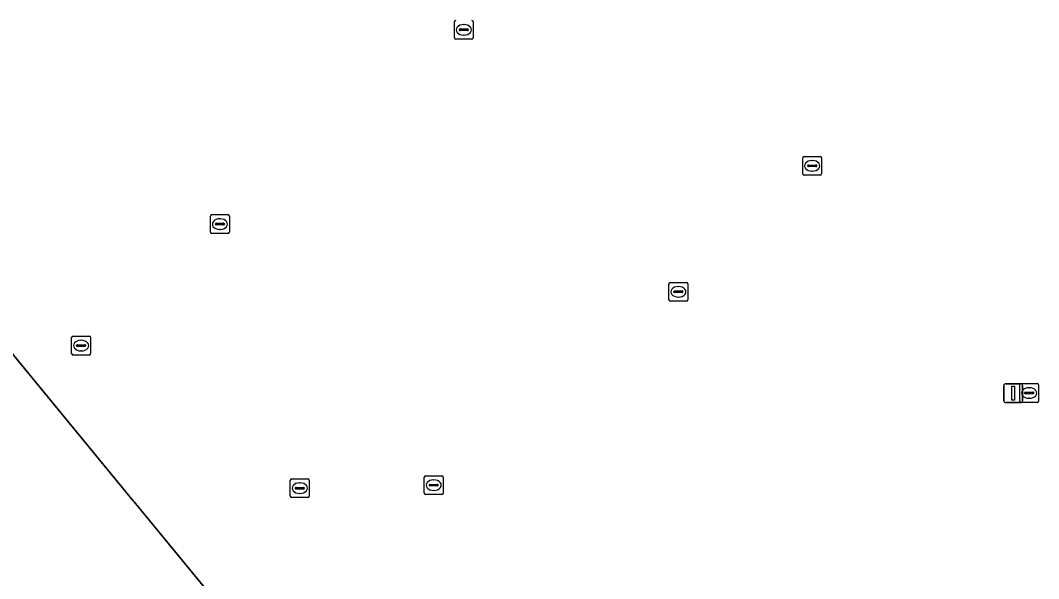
# Model space of a CAD drawing. Extents: x 156141 to 158132, y 385651 to 388333.
# Drawn here: x 157090.5 to 157144.4, y 386269.9 to 386299.5 of the extents above; entities that cross this region are included whole.
import ezdxf

# ---------------------------------------------------------------- set-up
doc = ezdxf.new("R2010")
doc.units = 0
for name, color, linetype in [('IMGEO_Erf', 7, 'Continuous'), ('IMGEO_Kolk', 7, 'Continuous'), ('IMGEO_Lichtmast', 7, 'Continuous'), ('IMGEO_Pand', 7, 'Continuous'), ('IMGEO_Rioolput', 7, 'Continuous')]:
    doc.layers.add(name, color=color, linetype=linetype)

msp = doc.modelspace()

# ---------------------------------------------------------------- linework, layer by layer
at = {"layer": 'IMGEO_Erf'}
msp.add_lwpolyline([(157058.141, 386320.653), (157096.425, 386273.996), (157096.473, 386273.938), (157101.033, 386268.397), (157116.175, 386250), (157129.97, 386233.24), (157121.992, 386226.676), (157108.043, 386232.535), (157103.347, 386234.508), (157086.609, 386241.539)], dxfattribs=at)
at = {"layer": 'IMGEO_Kolk'}
for p, q in [((157113.451, 386298.541), (157113.451, 386299.393)), ((157113.939, 386299.247), (157113.964, 386299.247)), ((157114.452, 386299.393), (157114.452, 386298.541)), ((157113.71, 386298.961), (157113.71, 386298.973)), ((157114.148, 386298.924), (157113.75, 386298.924)), ((157113.753, 386299.01), (157114.151, 386299.01)), ((157113.962, 386298.687), (157113.937, 386298.687)), ((157114.194, 386298.973), (157114.194, 386298.961)), ((157114.378, 386298.467), (157113.526, 386298.467)), ((157131.913, 386291.329), (157131.913, 386292.181)), ((157131.988, 386292.255), (157132.84, 386292.255)), ((157132.401, 386292.035), (157132.426, 386292.035)), ((157132.914, 386292.181), (157132.914, 386291.329)), ((157132.172, 386291.749), (157132.172, 386291.761)), ((157132.61, 386291.712), (157132.212, 386291.712)), ((157132.215, 386291.798), (157132.613, 386291.798)), ((157132.424, 386291.475), (157132.399, 386291.475)), ((157132.656, 386291.761), (157132.656, 386291.749)), ((157132.84, 386291.255), (157131.988, 386291.255)), ((157100.525, 386288.24), (157100.525, 386289.092)), ((157100.6, 386289.166), (157101.452, 386289.166)), ((157101.013, 386288.946), (157101.038, 386288.946)), ((157101.526, 386289.092), (157101.526, 386288.24)), ((157100.784, 386288.66), (157100.784, 386288.672)), ((157101.222, 386288.623), (157100.824, 386288.623)), ((157100.827, 386288.709), (157101.225, 386288.709)), ((157101.036, 386288.386), (157101.011, 386288.386)), ((157101.268, 386288.672), (157101.268, 386288.66)), ((157101.452, 386288.166), (157100.6, 386288.166)), ((157124.896, 386285.578), (157125.748, 386285.578)), ((157124.821, 386284.652), (157124.821, 386285.504)), ((157125.08, 386285.072), (157125.08, 386285.084)), ((157125.518, 386285.035), (157125.12, 386285.035)), ((157125.123, 386285.121), (157125.521, 386285.121)), ((157125.309, 386285.358), (157125.334, 386285.358)), ((157125.564, 386285.084), (157125.564, 386285.072)), ((157125.822, 386285.504), (157125.822, 386284.652)), ((157125.748, 386284.578), (157124.896, 386284.578)), ((157125.332, 386284.798), (157125.307, 386284.798)), ((157093.169, 386281.798), (157093.169, 386282.65)), ((157093.244, 386282.724), (157094.096, 386282.724)), ((157093.657, 386282.504), (157093.682, 386282.504)), ((157094.17, 386282.65), (157094.17, 386281.798)), ((157093.428, 386282.218), (157093.428, 386282.23)), ((157093.866, 386282.181), (157093.468, 386282.181)), ((157093.471, 386282.267), (157093.869, 386282.267)), ((157093.68, 386281.944), (157093.655, 386281.944)), ((157093.912, 386282.23), (157093.912, 386282.218)), ((157094.096, 386281.724), (157093.244, 386281.724)), ((157143.411, 386279.285), (157143.411, 386280.137)), ((157143.486, 386280.211), (157144.338, 386280.211)), ((157144.412, 386280.137), (157144.412, 386279.285)), ((157143.67, 386279.705), (157143.67, 386279.717)), ((157144.108, 386279.668), (157143.71, 386279.668)), ((157143.713, 386279.754), (157144.111, 386279.754)), ((157143.899, 386279.991), (157143.924, 386279.991)), ((157144.154, 386279.717), (157144.154, 386279.705)), ((157144.338, 386279.211), (157143.486, 386279.211)), ((157143.922, 386279.431), (157143.897, 386279.431)), ((157111.931, 386275.324), (157112.783, 386275.324)), ((157111.856, 386274.398), (157111.856, 386275.25)), ((157112.115, 386274.818), (157112.115, 386274.83)), ((157112.553, 386274.781), (157112.155, 386274.781)), ((157112.158, 386274.867), (157112.556, 386274.867)), ((157112.344, 386275.104), (157112.369, 386275.104)), ((157112.599, 386274.83), (157112.599, 386274.818)), ((157112.857, 386275.25), (157112.857, 386274.398)), ((157112.783, 386274.324), (157111.931, 386274.324)), ((157112.367, 386274.544), (157112.342, 386274.544))]:
    msp.add_line(p, q, dxfattribs=at)
for points in [[(157113.451, 386298.541), (157113.451, 386299.393)], [(157114.452, 386299.393), (157114.452, 386298.541)], [(157114.378, 386298.467), (157113.526, 386298.467)], [(157131.913, 386291.329), (157131.913, 386292.181)], [(157131.988, 386292.255), (157132.84, 386292.255)], [(157132.914, 386292.181), (157132.914, 386291.329)], [(157132.84, 386291.255), (157131.988, 386291.255)], [(157100.525, 386288.24), (157100.525, 386289.092)], [(157100.6, 386289.166), (157101.452, 386289.166)], [(157101.526, 386289.092), (157101.526, 386288.24)], [(157101.452, 386288.166), (157100.6, 386288.166)], [(157124.896, 386285.578), (157125.748, 386285.578)], [(157124.821, 386284.652), (157124.821, 386285.504)], [(157125.822, 386285.504), (157125.822, 386284.652)], [(157125.748, 386284.578), (157124.896, 386284.578)], [(157093.169, 386281.798), (157093.169, 386282.65)], [(157093.244, 386282.724), (157094.096, 386282.724)], [(157094.17, 386282.65), (157094.17, 386281.798)], [(157094.096, 386281.724), (157093.244, 386281.724)], [(157143.411, 386279.285), (157143.411, 386280.137)], [(157143.486, 386280.211), (157144.338, 386280.211)], [(157144.412, 386280.137), (157144.412, 386279.285)], [(157144.338, 386279.211), (157143.486, 386279.211)], [(157111.931, 386275.324), (157112.783, 386275.324)], [(157111.856, 386274.398), (157111.856, 386275.25)], [(157112.857, 386275.25), (157112.857, 386274.398)], [(157112.783, 386274.324), (157111.931, 386274.324)]]:
    msp.add_lwpolyline(points, dxfattribs=at)
for centre, radius, start, end in [((157113.528, 386299.391), 0.0765, 91.552, 178.448), ((157113.528, 386299.391), 0.0765, 91.552, 178.448), ((157114.376, 386299.391), 0.0765, 1.552, 88.448), ((157114.376, 386299.391), 0.0765, 1.552, 88.448), ((157113.528, 386298.543), 0.0765, 181.552, 268.448), ((157113.528, 386298.543), 0.0765, 181.552, 268.448), ((157113.75, 386298.97), 0.0403, 85.8775, 175.7526), ((157113.747, 386298.96), 0.0366, 178.938, 274.7102), ((157114.151, 386298.967), 0.043, 264.8664, 352.4533), ((157114.155, 386298.972), 0.0386, 1.7309, 96.639), ((157114.376, 386298.543), 0.0765, 271.552, 358.448), ((157114.376, 386298.543), 0.0765, 271.552, 358.448), ((157131.99, 386292.179), 0.0765, 91.552, 178.448), ((157131.99, 386292.179), 0.0765, 91.552, 178.448), ((157132.838, 386292.179), 0.0765, 1.552, 88.448), ((157132.838, 386292.179), 0.0765, 1.552, 88.448), ((157132.212, 386291.758), 0.0403, 85.8775, 175.7526), ((157132.209, 386291.748), 0.0366, 178.938, 274.7102), ((157132.613, 386291.755), 0.043, 264.8664, 352.4533), ((157132.617, 386291.76), 0.0386, 1.7309, 96.639), ((157131.99, 386291.331), 0.0765, 181.552, 268.448), ((157131.99, 386291.331), 0.0765, 181.552, 268.448), ((157132.838, 386291.331), 0.0765, 271.552, 358.448), ((157132.838, 386291.331), 0.0765, 271.552, 358.448), ((157100.602, 386289.09), 0.0765, 91.552, 178.448), ((157100.602, 386289.09), 0.0765, 91.552, 178.448), ((157101.45, 386289.09), 0.0765, 1.552, 88.448), ((157101.45, 386289.09), 0.0765, 1.552, 88.448), ((157100.602, 386288.242), 0.0765, 181.552, 268.448), ((157100.602, 386288.242), 0.0765, 181.552, 268.448), ((157100.824, 386288.669), 0.0403, 85.8775, 175.7526), ((157100.821, 386288.659), 0.0366, 178.938, 274.7102), ((157101.225, 386288.666), 0.043, 264.8664, 352.4533), ((157101.229, 386288.671), 0.0386, 1.7309, 96.639), ((157101.45, 386288.242), 0.0765, 271.552, 358.448), ((157101.45, 386288.242), 0.0765, 271.552, 358.448), ((157124.898, 386285.502), 0.0765, 91.552, 178.448), ((157124.898, 386285.502), 0.0765, 91.552, 178.448), ((157125.746, 386285.502), 0.0765, 1.552, 88.448), ((157125.746, 386285.502), 0.0765, 1.552, 88.448), ((157125.12, 386285.081), 0.0403, 85.8775, 175.7526), ((157125.117, 386285.071), 0.0366, 178.938, 274.7102), ((157125.521, 386285.078), 0.043, 264.8664, 352.4533), ((157125.525, 386285.083), 0.0386, 1.7309, 96.639), ((157124.898, 386284.654), 0.0765, 181.552, 268.448), ((157124.898, 386284.654), 0.0765, 181.552, 268.448), ((157125.746, 386284.654), 0.0765, 271.552, 358.448), ((157125.746, 386284.654), 0.0765, 271.552, 358.448), ((157093.246, 386282.648), 0.0765, 91.552, 178.448), ((157093.246, 386282.648), 0.0765, 91.552, 178.448), ((157094.094, 386282.648), 0.0765, 1.552, 88.448), ((157094.094, 386282.648), 0.0765, 1.552, 88.448), ((157093.246, 386281.8), 0.0765, 181.552, 268.448), ((157093.246, 386281.8), 0.0765, 181.552, 268.448), ((157093.468, 386282.227), 0.0403, 85.8775, 175.7526), ((157093.465, 386282.217), 0.0366, 178.938, 274.7102), ((157093.869, 386282.224), 0.043, 264.8664, 352.4533), ((157093.873, 386282.229), 0.0386, 1.7309, 96.639), ((157094.094, 386281.8), 0.0765, 271.552, 358.448), ((157094.094, 386281.8), 0.0765, 271.552, 358.448), ((157143.488, 386280.135), 0.0765, 91.552, 178.448), ((157143.488, 386280.135), 0.0765, 91.552, 178.448), ((157144.336, 386280.135), 0.0765, 1.552, 88.448), ((157144.336, 386280.135), 0.0765, 1.552, 88.448), ((157143.71, 386279.714), 0.0403, 85.8775, 175.7526), ((157143.707, 386279.704), 0.0366, 178.938, 274.7102), ((157144.111, 386279.711), 0.043, 264.8664, 352.4533), ((157144.115, 386279.716), 0.0386, 1.7309, 96.639), ((157143.488, 386279.287), 0.0765, 181.552, 268.448), ((157143.488, 386279.287), 0.0765, 181.552, 268.448), ((157144.336, 386279.287), 0.0765, 271.552, 358.448), ((157144.336, 386279.287), 0.0765, 271.552, 358.448), ((157111.933, 386275.248), 0.0765, 91.552, 178.448), ((157111.933, 386275.248), 0.0765, 91.552, 178.448), ((157112.781, 386275.248), 0.0765, 1.552, 88.448), ((157112.781, 386275.248), 0.0765, 1.552, 88.448), ((157112.155, 386274.827), 0.0403, 85.8775, 175.7526), ((157112.152, 386274.817), 0.0366, 178.938, 274.7102), ((157112.556, 386274.824), 0.043, 264.8664, 352.4533), ((157112.56, 386274.829), 0.0386, 1.7309, 96.639), ((157111.933, 386274.4), 0.0765, 181.552, 268.448), ((157111.933, 386274.4), 0.0765, 181.552, 268.448), ((157112.781, 386274.4), 0.0765, 271.552, 358.448), ((157112.781, 386274.4), 0.0765, 271.552, 358.448)]:
    msp.add_arc(centre, radius, start, end, dxfattribs=at)
for centre, major_axis, ratio, start_param, end_param in [((157113.938, 386298.967), (-0.387, 0.002), 0.722429, 4.712389, 7.853982), ((157113.963, 386298.967), (-0.39, 0.002), 0.717154, 1.570796, 4.712389), ((157132.4, 386291.755), (-0.387, 0.002), 0.722429, 4.712389, 7.853982), ((157132.425, 386291.755), (-0.39, 0.002), 0.717154, 1.570796, 4.712389), ((157101.012, 386288.666), (-0.387, 0.002), 0.722429, 4.712389, 7.853982), ((157101.037, 386288.666), (-0.39, 0.002), 0.717154, 1.570796, 4.712389), ((157125.308, 386285.078), (-0.387, 0.002), 0.722429, 4.712389, 7.853982), ((157125.333, 386285.078), (-0.39, 0.002), 0.717154, 1.570796, 4.712389), ((157093.656, 386282.224), (-0.387, 0.002), 0.722429, 4.712389, 7.853982), ((157093.681, 386282.224), (-0.39, 0.002), 0.717154, 1.570796, 4.712389), ((157143.898, 386279.711), (-0.387, 0.002), 0.722429, 4.712389, 7.853982), ((157143.923, 386279.711), (-0.39, 0.002), 0.717154, 1.570796, 4.712389), ((157112.343, 386274.824), (-0.387, 0.002), 0.722429, 4.712389, 7.853982), ((157112.368, 386274.824), (-0.39, 0.002), 0.717154, 1.570796, 4.712389)]:
    msp.add_ellipse(centre, major_axis=major_axis, ratio=ratio, start_param=start_param, end_param=end_param, dxfattribs=at)
at = {"layer": 'IMGEO_Lichtmast'}
for p, q in [((157142.669, 386280.201), (157143.459, 386280.201)), ((157143.459, 386280.201), (157142.669, 386280.201)), ((157142.569, 386279.301), (157142.569, 386280.101)), ((157142.569, 386280.101), (157142.569, 386279.301)), ((157143.559, 386280.101), (157143.559, 386279.301)), ((157143.559, 386279.301), (157143.559, 386280.101)), ((157143.459, 386279.201), (157142.669, 386279.201)), ((157142.669, 386279.201), (157143.459, 386279.201))]:
    msp.add_line(p, q, dxfattribs=at)
msp.add_lwpolyline([(157142.989, 386280.076), (157143.139, 386280.076), (157143.139, 386279.326), (157142.989, 386279.326), (157142.989, 386280.076)], dxfattribs=at)
for centre, start, end in [((157142.669, 386280.101), 90, 180), ((157142.669, 386280.101), 90, 180), ((157143.459, 386280.101), 0, 90), ((157143.459, 386280.101), 360, 90), ((157142.669, 386279.301), 180, 270), ((157142.669, 386279.301), 180, 270), ((157143.459, 386279.301), 270, 0), ((157143.459, 386279.301), 270, 0)]:
    msp.add_arc(centre, 0.1, start, end, dxfattribs=at)
at = {"layer": 'IMGEO_Pand'}
msp.add_lwpolyline([(157101.033, 386268.397), (157096.473, 386273.938), (157096.425, 386273.996), (157058.141, 386320.653), (157006.485, 386278.207), (157023.244, 386271.132), (157023.399, 386271.066), (157026.093, 386277.368), (157048.169, 386268.03), (157045.529, 386261.741), (157045.723, 386261.653), (157059.281, 386255.953), (157063.636, 386254.125), (157069.326, 386251.712), (157069.941, 386252.218), (157071.766, 386250), (157074.567, 386246.597), (157078.698, 386250)], close=True, dxfattribs=at)
at = {"layer": 'IMGEO_Rioolput'}
for p, q in [((157104.757, 386274.238), (157104.757, 386275.09)), ((157104.832, 386275.164), (157105.684, 386275.164)), ((157105.245, 386274.944), (157105.27, 386274.944)), ((157105.758, 386275.09), (157105.758, 386274.238)), ((157105.016, 386274.658), (157105.016, 386274.67)), ((157105.454, 386274.621), (157105.056, 386274.621)), ((157105.059, 386274.707), (157105.457, 386274.707)), ((157105.268, 386274.384), (157105.243, 386274.384)), ((157105.5, 386274.67), (157105.5, 386274.658)), ((157105.684, 386274.164), (157104.832, 386274.164))]:
    msp.add_line(p, q, dxfattribs=at)
for points in [[(157104.757, 386274.238), (157104.757, 386275.09)], [(157104.832, 386275.164), (157105.684, 386275.164)], [(157105.758, 386275.09), (157105.758, 386274.238)], [(157105.684, 386274.164), (157104.832, 386274.164)]]:
    msp.add_lwpolyline(points, dxfattribs=at)
for centre, radius, start, end in [((157104.834, 386275.088), 0.0765, 91.552, 178.448), ((157104.834, 386275.088), 0.0765, 91.552, 178.448), ((157105.682, 386275.088), 0.0765, 1.552, 88.448), ((157105.682, 386275.088), 0.0765, 1.552, 88.448), ((157104.834, 386274.24), 0.0765, 181.552, 268.448), ((157104.834, 386274.24), 0.0765, 181.552, 268.448), ((157105.056, 386274.667), 0.0403, 85.8775, 175.7526), ((157105.053, 386274.657), 0.0366, 178.938, 274.7102), ((157105.457, 386274.664), 0.043, 264.8664, 352.4533), ((157105.461, 386274.669), 0.0386, 1.7309, 96.639), ((157105.682, 386274.24), 0.0765, 271.552, 358.448), ((157105.682, 386274.24), 0.0765, 271.552, 358.448)]:
    msp.add_arc(centre, radius, start, end, dxfattribs=at)
for centre, major_axis, ratio, start_param, end_param in [((157105.244, 386274.664), (-0.387, 0.002), 0.722429, 4.712389, 7.853982), ((157105.269, 386274.664), (-0.39, 0.002), 0.717154, 1.570796, 4.712389)]:
    msp.add_ellipse(centre, major_axis=major_axis, ratio=ratio, start_param=start_param, end_param=end_param, dxfattribs=at)

doc.saveas('drawing.dxf')
